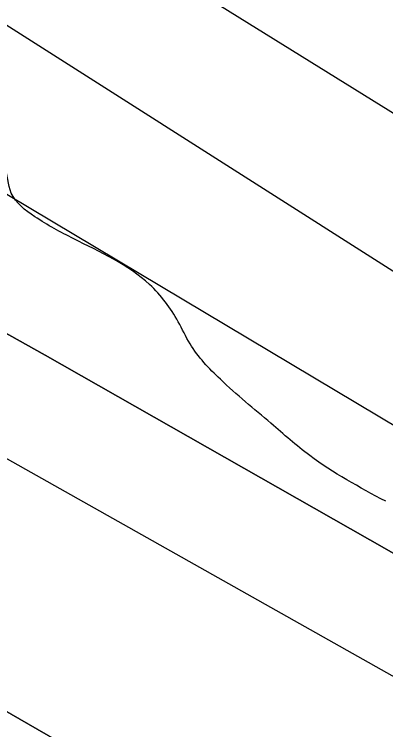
# Model space of a CAD drawing. Extents: x 3392644 to 3430565, y 576657 to 602123.
# Drawn here: x 3409166.3 to 3409243.7, y 595522.4 to 595671.6 of the extents above; entities that cross this region are included whole.
import ezdxf

# ---------------------------------------------------------------- set-up
doc = ezdxf.new("R2010")
doc.units = 0
for name, color, linetype in [('V-RIVR-EDGE', 7, 'Continuous'), ('V-TOPO-DPTH', 7, 'Continuous'), ('V-TOPO-MINR', 7, 'Continuous'), ('V-TOPO-WATR', 7, 'Continuous')]:
    doc.layers.add(name, color=color, linetype=linetype)

msp = doc.modelspace()

# ---------------------------------------------------------------- linework, layer by layer
at = {"layer": 'V-RIVR-EDGE'}
msp.add_spline([(3409243.72, 595570), (3409227.89, 595579.55), (3409219.8, 595586.27), (3409209.25, 595595.45), (3409202.93, 595602.87), (3409200.47, 595607.46), (3409194.5, 595615.22), (3409178.67, 595624.78), (3409170.57, 595629.38), (3409165.65, 595634.32), (3409164.26, 595639.96), (3409161.45, 595643.85), (3409155.82, 595648.09), (3409138.93, 595657.65), (3409129.07, 595659.08), (3409119.56, 595660.87), (3409113.22, 595664.76), (3409110.07, 595672.16), (3409105.86, 595677.81), (3409100.23, 595683.82), (3409095.66, 595689.11), (3409086.16, 595694.07), (3409072.43, 595699.74), (3409066.45, 595701.52), (3409053.06, 595703.31), (3409038.98, 595708.28), (3409033.01, 595716.4), (3409027.75, 595726.28), (3409022.48, 595734.4), (3409015.8, 595739.7), (3409007, 595742.89), (3408996.09, 595747.15), (3408982.72, 595755.29), (3408971.45, 595759.9), (3408965.82, 595762.38), (3408952.08, 595762.76), (3408943.62, 595763.84), (3408933.77, 595767.39), (3408924.27, 595773.4), (3408920.4, 595778.7), (3408919.36, 595785.4), (3408918.67, 595788.57), (3408916.91, 595790.69), (3408914.09, 595791.75), (3408907.39, 595790.36), (3408897.53, 595791.79), (3408892.61, 595795.68), (3408886.64, 595804.86), (3408883.47, 595807.33), (3408880.31, 595808.75), (3408874.66, 595804.89), (3408871.49, 595806.3), (3408866.92, 595809.14), (3408863.75, 595810.55), (3408861.65, 595816.2), (3408861.31, 595819.72), (3408857.45, 595826.42), (3408856.76, 595832.42), (3408851.48, 595837.01)], degree=3, dxfattribs=at)
at = {"layer": 'V-TOPO-DPTH'}
for points in [[(3408003.8, 596007.43), (3408792.22, 595735.21), (3408817.25, 595722.19), (3408842.03, 595708.69), (3409096.24, 595565.6), (3409178.8, 595518), (3409260.68, 595469.27), (3409341.52, 595418.86), (3409421.69, 595367.33), (3409563.97, 595273.76), (3409572.44, 595268.11), (3409580.85, 595262.38), (3409589.19, 595256.54), (3409597.48, 595250.62), (3409635.75, 595222.9), (3409663.15, 595203.08), (3409690.56, 595183.29), (3410240.86, 594787.62)], [(3408003.8, 596007.43), (3408792.22, 595735.21), (3408817.25, 595722.19), (3408842.03, 595708.69), (3409096.24, 595565.6), (3409178.8, 595518), (3409260.68, 595469.27), (3409341.52, 595418.86), (3409421.69, 595367.33), (3409563.97, 595273.76), (3409572.44, 595268.11), (3409580.85, 595262.38), (3409589.19, 595256.54), (3409597.48, 595250.62), (3409635.75, 595222.9), (3409663.15, 595203.08), (3409690.56, 595183.29), (3410240.86, 594787.62)], [(3410273.41, 594887.86), (3409770.47, 595279.21), (3409672.37, 595347.82), (3409654.28, 595360.26), (3409636.06, 595372.49), (3409617.63, 595384.43), (3409599.08, 595396.16), (3409506.19, 595453.85), (3409441.16, 595494.39), (3409376.23, 595535.08), (3409311.44, 595575.99), (3409246.73, 595617.05), (3409114.36, 595701.37), (3409087.82, 595718.42), (3409061.37, 595735.61), (3408900.58, 595834.99), (3408848.97, 595861.93), (3408842.4, 595865.28), (3408835.79, 595868.53), (3408829.12, 595871.64), (3408822.4, 595874.67), (3408650.78, 595949.78)], [(3410079.09, 594968.61), (3409629.36, 595337.11), (3409625.22, 595339.8), (3409621.04, 595342.44), (3409616.82, 595345), (3409612.56, 595347.5), (3409243.95, 595559.95), (3409172.69, 595600.51), (3409101.15, 595640.56), (3409029.19, 595679.85), (3408956.94, 595718.62), (3408845.25, 595777.8), (3408828.55, 595786.42), (3408811.74, 595794.81), (3408794.76, 595802.85), (3408777.66, 595810.65), (3408679.84, 595854.05)], [(3408679.84, 595854.05), (3408777.66, 595810.65), (3408794.76, 595802.85), (3408811.74, 595794.81), (3408828.55, 595786.42), (3408845.25, 595777.8), (3408956.94, 595718.62), (3409029.19, 595679.85), (3409101.15, 595640.56), (3409172.69, 595600.51), (3409243.95, 595559.95), (3409612.56, 595347.5), (3409616.82, 595345), (3409621.04, 595342.44), (3409625.22, 595339.8), (3409629.36, 595337.11), (3410079.09, 594968.61)]]:
    msp.add_lwpolyline(points, dxfattribs=at)
at = {"layer": 'V-TOPO-MINR'}
for points in [[(3410088.44, 595072.94), (3409880.46, 595225.62), (3409700.02, 595354.39), (3409673.02, 595373.36), (3409645.83, 595392.05), (3409618.37, 595410.33), (3409590.72, 595428.34), (3409573.61, 595439.31), (3409537.3, 595462.66), (3409501.05, 595486.08), (3409464.86, 595509.61), (3409428.73, 595533.23), (3409424.61, 595535.93), (3409386.6, 595561.18), (3409348.78, 595586.71), (3408883.71, 595875.43), (3408864.26, 595885.88), (3408844.66, 595896.05), (3408824.86, 595905.8), (3408804.91, 595915.27), (3408735.09, 595947.5), (3408102.95, 596226.74)], [(3410240.86, 594787.62), (3409690.56, 595183.29), (3409663.15, 595203.08), (3409635.75, 595222.9), (3409597.48, 595250.62), (3409589.19, 595256.54), (3409580.85, 595262.38), (3409572.44, 595268.11), (3409563.97, 595273.76), (3409421.69, 595367.33), (3409341.52, 595418.86), (3409260.68, 595469.27), (3409178.8, 595518), (3409096.24, 595565.6), (3408842.03, 595708.69), (3408817.25, 595722.19), (3408792.22, 595735.21), (3408003.8, 596007.43)], [(3410273.41, 594887.86), (3409770.47, 595279.21), (3409672.37, 595347.82), (3409654.28, 595360.26), (3409636.06, 595372.49), (3409617.63, 595384.43), (3409599.08, 595396.16), (3409506.19, 595453.85), (3409441.16, 595494.39), (3409376.23, 595535.08), (3409311.44, 595575.99), (3409246.73, 595617.05), (3409114.36, 595701.37), (3409087.82, 595718.42), (3409061.37, 595735.61), (3408900.58, 595834.99), (3408848.97, 595861.93), (3408842.4, 595865.28), (3408835.79, 595868.53), (3408829.12, 595871.64), (3408822.4, 595874.67), (3408650.78, 595949.78)], [(3410058.35, 595025.44), (3409994.17, 595079.1), (3409839.97, 595205.46), (3409798.79, 595237.25), (3409756.75, 595267.89), (3409714.13, 595297.76), (3409648.95, 595342.12), (3409638.44, 595349.14), (3409627.84, 595356.05), (3409617.13, 595362.77), (3409606.35, 595369.37), (3409437.47, 595470.76), (3409342.15, 595527.9), (3409246.78, 595584.97), (3409151.35, 595641.93), (3409055.88, 595698.81)], [(3410218.29, 594830.1), (3410026.39, 594975.44), (3409814.65, 595142.77), (3409635.5, 595293.29), (3409621.67, 595304.77), (3409607.71, 595316.08), (3409593.55, 595327.15), (3409579.26, 595338.05), (3409564.69, 595348.55), (3409549.88, 595358.69), (3409534.71, 595368.28), (3409519.31, 595377.52), (3409468.76, 595406.58), (3409427.87, 595430.01), (3409386.94, 595453.38), (3409345.95, 595476.64), (3409304.92, 595499.83), (3409008.81, 595666.67), (3408975.26, 595685.21)]]:
    msp.add_lwpolyline(points, dxfattribs=at)
at = {"layer": 'V-TOPO-WATR'}
msp.add_lwpolyline([(3410079.09, 594968.61), (3409629.36, 595337.11), (3409625.22, 595339.8), (3409621.04, 595342.44), (3409616.82, 595345), (3409612.56, 595347.5), (3409243.95, 595559.95), (3409172.69, 595600.51), (3409101.15, 595640.56), (3409029.19, 595679.85), (3408956.94, 595718.62), (3408845.25, 595777.8), (3408828.55, 595786.42), (3408811.74, 595794.81), (3408794.76, 595802.85), (3408777.66, 595810.65), (3408679.84, 595854.05)], dxfattribs=at)

doc.saveas('drawing.dxf')
